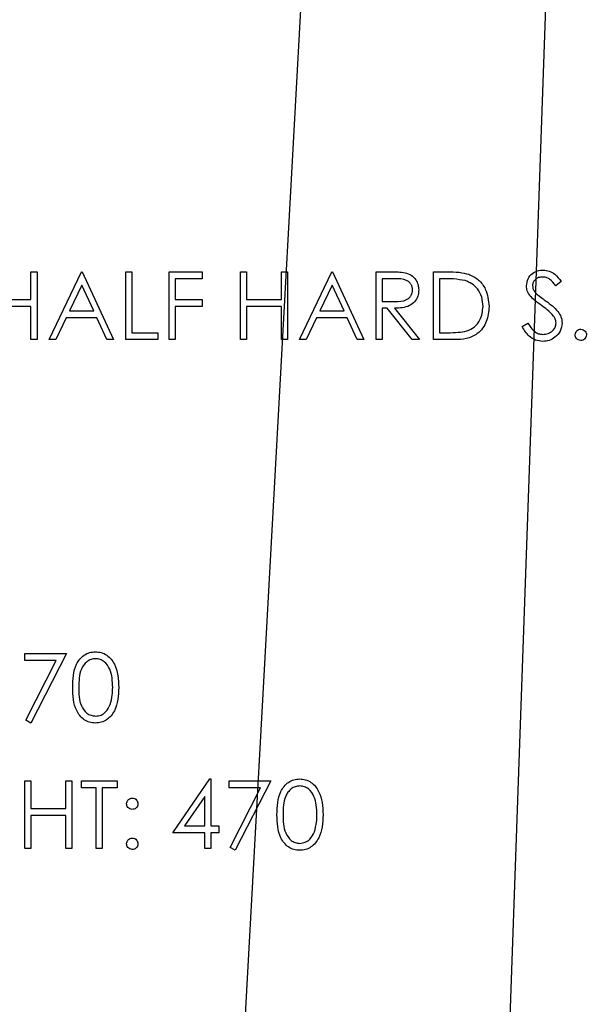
# Model space of a CAD drawing. Header units: inches. Extents: x 1802 to 2468, y -253 to -72.
# Tile 423 of 570: x 2186.56 to 2187.58, y -97.55 to -95.81. Entities that reach past the tile are written whole.
import ezdxf

# ---------------------------------------------------------------- set-up
doc = ezdxf.new("R2010")
doc.units = ezdxf.units.IN
doc.header["$LTSCALE"] = 0.5
doc.header["$MEASUREMENT"] = 0
doc.layers.add('DST-M-S', color=53, linetype='Continuous')
doc.layers.add('SID-M-S', color=105, linetype='Continuous')

msp = doc.modelspace()

# ---------------------------------------------------------------- linework, layer by layer
at = {"layer": 'DST-M-S', "linetype": 'Continuous', "lineweight": 25}
for p, q in [((2186.58379, -96.25082), (2186.59456, -96.25082)), ((2186.58379, -96.30006), (2186.58379, -96.25082)), ((2186.59456, -96.25082), (2186.59456, -96.37082)), ((2186.6161, -96.37082), (2186.67302, -96.25082)), ((2186.67302, -96.25082), (2186.67456, -96.25082)), ((2186.67456, -96.25082), (2186.72994, -96.37082)), ((2186.75148, -96.25082), (2186.76225, -96.25082)), ((2186.75148, -96.37082), (2186.75148, -96.25082)), ((2186.76225, -96.25082), (2186.76225, -96.35852)), ((2186.8284, -96.25082), (2186.88687, -96.25082)), ((2186.8284, -96.37082), (2186.8284, -96.25082)), ((2186.88687, -96.25082), (2186.88687, -96.26313)), ((2186.95456, -96.25082), (2186.96533, -96.25082)), ((2186.95456, -96.37082), (2186.95456, -96.25082)), ((2186.96533, -96.25082), (2186.96533, -96.30006)), ((2187.02687, -96.25082), (2187.03763, -96.25082)), ((2187.02687, -96.30006), (2187.02687, -96.25082)), ((2187.03763, -96.25082), (2187.03763, -96.37082)), ((2187.05917, -96.37082), (2187.1161, -96.25082)), ((2187.1161, -96.25082), (2187.11763, -96.25082)), ((2187.11763, -96.25082), (2187.17302, -96.37082)), ((2187.19456, -96.25082), (2187.21857, -96.25082)), ((2187.19456, -96.37082), (2187.19456, -96.25082)), ((2187.2961, -96.25082), (2187.32033, -96.25082)), ((2187.2961, -96.37082), (2187.2961, -96.25082)), ((2186.83917, -96.26313), (2186.83917, -96.30006)), ((2186.88687, -96.26313), (2186.83917, -96.26313)), ((2187.20533, -96.26313), (2187.20533, -96.30313)), ((2187.22783, -96.26313), (2187.20533, -96.26313)), ((2187.3153, -96.26313), (2187.30687, -96.26313)), ((2187.30687, -96.26313), (2187.30687, -96.35852)), ((2187.52225, -96.26806), (2187.51251, -96.27544)), ((2186.67367, -96.27421), (2186.65194, -96.32006)), ((2186.69482, -96.32006), (2186.67367, -96.27421)), ((2187.11675, -96.27421), (2187.09501, -96.32006)), ((2187.1379, -96.32006), (2187.11675, -96.27421)), ((2186.52225, -96.30006), (2186.58379, -96.30006)), ((2186.83917, -96.30006), (2186.88687, -96.30006)), ((2186.88687, -96.30006), (2186.88687, -96.31236)), ((2186.96533, -96.30006), (2187.02687, -96.30006)), ((2187.20533, -96.30313), (2187.2273, -96.3033)), ((2186.58379, -96.31236), (2186.52225, -96.31236)), ((2186.58379, -96.37082), (2186.58379, -96.31236)), ((2186.65194, -96.32006), (2186.69482, -96.32006)), ((2186.83917, -96.31236), (2186.83917, -96.37082)), ((2186.88687, -96.31236), (2186.83917, -96.31236)), ((2186.96533, -96.31236), (2186.96533, -96.37082)), ((2187.02687, -96.31236), (2186.96533, -96.31236)), ((2187.02687, -96.37082), (2187.02687, -96.31236)), ((2187.09501, -96.32006), (2187.1379, -96.32006)), ((2187.20533, -96.31544), (2187.20533, -96.37082)), ((2187.21408, -96.31544), (2187.20533, -96.31544)), ((2187.25816, -96.37082), (2187.21408, -96.31544)), ((2187.22739, -96.31544), (2187.27148, -96.37082)), ((2186.6461, -96.33236), (2186.62785, -96.37082)), ((2186.7005, -96.33236), (2186.6461, -96.33236)), ((2186.71824, -96.37082), (2186.7005, -96.33236)), ((2187.08917, -96.33236), (2187.07093, -96.37082)), ((2187.14357, -96.33236), (2187.08917, -96.33236)), ((2187.16131, -96.37082), (2187.14357, -96.33236)), ((2187.45302, -96.34768), (2187.46316, -96.34159)), ((2186.59456, -96.37082), (2186.58379, -96.37082)), ((2186.62785, -96.37082), (2186.6161, -96.37082)), ((2186.72994, -96.37082), (2186.71824, -96.37082)), ((2186.8084, -96.37082), (2186.75148, -96.37082)), ((2186.76225, -96.35852), (2186.8084, -96.35852)), ((2186.8084, -96.35852), (2186.8084, -96.37082)), ((2186.83917, -96.37082), (2186.8284, -96.37082)), ((2186.96533, -96.37082), (2186.95456, -96.37082)), ((2187.03763, -96.37082), (2187.02687, -96.37082)), ((2187.07093, -96.37082), (2187.05917, -96.37082)), ((2187.17302, -96.37082), (2187.16131, -96.37082)), ((2187.20533, -96.37082), (2187.19456, -96.37082)), ((2187.27148, -96.37082), (2187.25816, -96.37082)), ((2187.33328, -96.37082), (2187.2961, -96.37082)), ((2187.30687, -96.35852), (2187.32064, -96.35852)), ((2186.57302, -96.92582), (2186.64687, -96.92582)), ((2186.57302, -96.93813), (2186.57302, -96.92582)), ((2186.64687, -96.92582), (2186.58379, -97.0489)), ((2186.62864, -96.93813), (2186.57302, -96.93813)), ((2186.57449, -97.04378), (2186.62864, -96.93813)), ((2186.58379, -97.0489), (2186.57449, -97.04378)), ((2186.57302, -97.15082), (2186.58379, -97.15082)), ((2186.57302, -97.27082), (2186.57302, -97.15082)), ((2186.58379, -97.15082), (2186.58379, -97.20006)), ((2186.64533, -97.15082), (2186.6561, -97.15082)), ((2186.64533, -97.20006), (2186.64533, -97.15082)), ((2186.6561, -97.15082), (2186.6561, -97.27082)), ((2186.67302, -97.15082), (2186.7361, -97.15082)), ((2186.67302, -97.16313), (2186.67302, -97.15082)), ((2186.7361, -97.15082), (2186.7361, -97.16313)), ((2186.83456, -97.24313), (2186.90006, -97.14775)), ((2186.90006, -97.14775), (2186.90225, -97.14775)), ((2186.90225, -97.14775), (2186.90225, -97.23082)), ((2186.93456, -97.15082), (2187.0084, -97.15082)), ((2186.93456, -97.16313), (2186.93456, -97.15082)), ((2187.0084, -97.15082), (2186.94533, -97.2739)), ((2186.69917, -97.16313), (2186.67302, -97.16313)), ((2186.69917, -97.27082), (2186.69917, -97.16313)), ((2186.70994, -97.16313), (2186.70994, -97.27082)), ((2186.7361, -97.16313), (2186.70994, -97.16313)), ((2186.99018, -97.16313), (2186.93456, -97.16313)), ((2186.93602, -97.26878), (2186.99018, -97.16313)), ((2186.89148, -97.17871), (2186.85571, -97.23082)), ((2186.89148, -97.23082), (2186.89148, -97.17871)), ((2186.58379, -97.20006), (2186.64533, -97.20006)), ((2186.58379, -97.21236), (2186.58379, -97.27082)), ((2186.64533, -97.21236), (2186.58379, -97.21236)), ((2186.64533, -97.27082), (2186.64533, -97.21236)), ((2186.89148, -97.24313), (2186.83456, -97.24313)), ((2186.85571, -97.23082), (2186.89148, -97.23082)), ((2186.89148, -97.27082), (2186.89148, -97.24313)), ((2186.90225, -97.23082), (2186.9161, -97.23082)), ((2186.90225, -97.24313), (2186.90225, -97.27082)), ((2186.9161, -97.24313), (2186.90225, -97.24313)), ((2186.9161, -97.23082), (2186.9161, -97.24313)), ((2186.58379, -97.27082), (2186.57302, -97.27082)), ((2186.6561, -97.27082), (2186.64533, -97.27082)), ((2186.70994, -97.27082), (2186.69917, -97.27082)), ((2186.90225, -97.27082), (2186.89148, -97.27082)), ((2186.94533, -97.2739), (2186.93602, -97.26878))]:
    msp.add_line(p, q, dxfattribs=at)
for points, knots in [([(2187.21857, -96.25082), (2187.22367, -96.25081), (2187.23277, -96.25078), (2187.24179, -96.25195), (2187.24576, -96.25246)], [0, 0, 0, 0, 0.5602397, 1, 1, 1, 1]), ([(2187.32033, -96.25082), (2187.32754, -96.25083), (2187.34041, -96.25085), (2187.35291, -96.25384), (2187.3584, -96.25515)], [0, 0, 0, 0, 0.5604447, 1, 1, 1, 1]), ([(2187.46071, -96.27575), (2187.46123, -96.27149), (2187.46227, -96.26298), (2187.47047, -96.25372), (2187.48027, -96.2486), (2187.48694, -96.24803), (2187.49028, -96.24775)], [0, 0, 0, 0, 0.2795526, 0.5587984, 0.7793777, 1, 1, 1, 1]), ([(2187.49028, -96.24775), (2187.49397, -96.24811), (2187.50136, -96.24883), (2187.51293, -96.25589), (2187.51871, -96.26344), (2187.52225, -96.26806)], [0, 0, 0, 0, 0.2797499, 0.5595012, 1, 1, 1, 1]), ([(2187.25917, -96.28289), (2187.25904, -96.28113), (2187.25878, -96.27762), (2187.2564, -96.27283), (2187.25302, -96.26877), (2187.24412, -96.2629), (2187.23507, -96.26303), (2187.22783, -96.26313)], [0, 0, 0, 0, 0.1253074, 0.250617, 0.3759543, 0.5012806, 1, 1, 1, 1]), ([(2187.24576, -96.25246), (2187.24952, -96.25371), (2187.25705, -96.25621), (2187.26497, -96.26429), (2187.26935, -96.2736), (2187.26974, -96.27981), (2187.26994, -96.28292)], [0, 0, 0, 0, 0.2797971, 0.5594998, 0.7796265, 1, 1, 1, 1]), ([(2187.35218, -96.2665), (2187.34535, -96.26529), (2187.33314, -96.26315), (2187.32076, -96.26314), (2187.3153, -96.26313)], [0, 0, 0, 0, 0.5595421, 1, 1, 1, 1]), ([(2187.38379, -96.31231), (2187.3834, -96.3067), (2187.38263, -96.29548), (2187.37518, -96.28134), (2187.36457, -96.27123), (2187.35631, -96.26808), (2187.35218, -96.2665)], [0, 0, 0, 0, 0.2801784, 0.5597646, 0.7797967, 1, 1, 1, 1]), ([(2187.3584, -96.25515), (2187.36451, -96.25811), (2187.37673, -96.26403), (2187.39158, -96.28426), (2187.39343, -96.3017), (2187.39456, -96.31234)], [0, 0, 0, 0, 0.2802641, 0.5607148, 1, 1, 1, 1]), ([(2187.48908, -96.26006), (2187.48664, -96.26024), (2187.48177, -96.26062), (2187.47591, -96.26436), (2187.47207, -96.2695), (2187.47168, -96.27333), (2187.47148, -96.27525)], [0, 0, 0, 0, 0.2802743, 0.5599314, 0.7799201, 1, 1, 1, 1]), ([(2187.51251, -96.27544), (2187.50912, -96.27109), (2187.5044, -96.26503), (2187.49552, -96.26054), (2187.49122, -96.26022), (2187.48908, -96.26006)], [0, 0, 0, 0, 0.5598185, 0.7798479, 1, 1, 1, 1]), ([(2187.2273, -96.3033), (2187.23467, -96.30328), (2187.24389, -96.30325), (2187.25299, -96.29739), (2187.25776, -96.29188), (2187.25861, -96.28648), (2187.25917, -96.28289)], [0, 0, 0, 0, 0.4998271, 0.6254978, 0.7512079, 1, 1, 1, 1]), ([(2187.26994, -96.28292), (2187.26963, -96.28671), (2187.269, -96.2943), (2187.26307, -96.30438), (2187.24954, -96.31446), (2187.23652, -96.31504), (2187.22739, -96.31544)], [0, 0, 0, 0, 0.1871202, 0.3739789, 0.5609112, 1, 1, 1, 1]), ([(2187.46742, -96.29402), (2187.4653, -96.29091), (2187.46153, -96.28535), (2187.46096, -96.27869), (2187.46071, -96.27575)], [0, 0, 0, 0, 0.5598405, 1, 1, 1, 1]), ([(2187.47148, -96.27525), (2187.47162, -96.27692), (2187.4719, -96.28027), (2187.4745, -96.28579), (2187.47753, -96.28887), (2187.47939, -96.29075)], [0, 0, 0, 0, 0.2799464, 0.5597741, 1, 1, 1, 1]), ([(2187.48708, -96.31034), (2187.48317, -96.30758), (2187.47619, -96.30265), (2187.4701, -96.29665), (2187.46742, -96.29402)], [0, 0, 0, 0, 0.5604127, 1, 1, 1, 1]), ([(2187.47939, -96.29075), (2187.48235, -96.29305), (2187.48764, -96.29715), (2187.49311, -96.301), (2187.49552, -96.3027)], [0, 0, 0, 0, 0.5599058, 1, 1, 1, 1]), ([(2187.49552, -96.3027), (2187.50304, -96.30827), (2187.51352, -96.31603), (2187.52244, -96.33047), (2187.52334, -96.33778), (2187.52379, -96.34143)], [0, 0, 0, 0, 0.5601154, 0.7802838, 1, 1, 1, 1]), ([(2187.39456, -96.31234), (2187.39368, -96.32135), (2187.39193, -96.33934), (2187.37639, -96.36081), (2187.35454, -96.37018), (2187.34038, -96.37061), (2187.33328, -96.37082)], [0, 0, 0, 0, 0.280124, 0.5592478, 0.7788365, 1, 1, 1, 1]), ([(2187.35494, -96.35546), (2187.35973, -96.35336), (2187.36931, -96.34917), (2187.3814, -96.334), (2187.38288, -96.32053), (2187.38379, -96.31231)], [0, 0, 0, 0, 0.2805364, 0.5610151, 1, 1, 1, 1]), ([(2187.50872, -96.32948), (2187.50502, -96.32552), (2187.49841, -96.31845), (2187.49055, -96.31282), (2187.48708, -96.31034)], [0, 0, 0, 0, 0.55949578, 1, 1, 1, 1]), ([(2187.51302, -96.34126), (2187.51272, -96.33887), (2187.5122, -96.33459), (2187.50978, -96.33104), (2187.50872, -96.32948)], [0, 0, 0, 0, 0.5589902, 1, 1, 1, 1]), ([(2187.32064, -96.35852), (2187.3271, -96.35853), (2187.33864, -96.35857), (2187.34996, -96.35641), (2187.35494, -96.35546)], [0, 0, 0, 0, 0.5604262, 1, 1, 1, 1]), ([(2187.48951, -96.3739), (2187.48507, -96.37346), (2187.47619, -96.37257), (2187.46251, -96.36352), (2187.45662, -96.35369), (2187.45302, -96.34768)], [0, 0, 0, 0, 0.2798798, 0.5596658, 1, 1, 1, 1]), ([(2187.46316, -96.34159), (2187.46673, -96.34707), (2187.4717, -96.35472), (2187.48187, -96.3608), (2187.48696, -96.36133), (2187.48951, -96.36159)], [0, 0, 0, 0, 0.5593206, 0.7797817, 1, 1, 1, 1]), ([(2187.48951, -96.36159), (2187.49274, -96.36127), (2187.49918, -96.36062), (2187.50706, -96.35577), (2187.51207, -96.34886), (2187.5127, -96.34379), (2187.51302, -96.34126)], [0, 0, 0, 0, 0.2802764, 0.5601478, 0.7801531, 1, 1, 1, 1]), ([(2187.52379, -96.34143), (2187.52312, -96.34633), (2187.52177, -96.35616), (2187.51218, -96.36662), (2187.5011, -96.37297), (2187.49337, -96.37359), (2187.48951, -96.3739)], [0, 0, 0, 0, 0.2791829, 0.5590851, 0.779446, 1, 1, 1, 1]), ([(2187.54687, -96.36236), (2187.54704, -96.36089), (2187.54739, -96.35794), (2187.55011, -96.35467), (2187.55339, -96.35267), (2187.55571, -96.35246), (2187.55687, -96.35236)], [0, 0, 0, 0, 0.2795762, 0.5592837, 0.7795524, 1, 1, 1, 1]), ([(2187.55687, -96.35236), (2187.55834, -96.35253), (2187.5613, -96.35287), (2187.56454, -96.35562), (2187.56659, -96.35887), (2187.56677, -96.3612), (2187.56687, -96.36236)], [0, 0, 0, 0, 0.2796016, 0.559212, 0.7794752, 1, 1, 1, 1]), ([(2187.55687, -96.37236), (2187.55539, -96.37218), (2187.55245, -96.37182), (2187.5492, -96.3691), (2187.54719, -96.36583), (2187.54697, -96.36352), (2187.54687, -96.36236)], [0, 0, 0, 0, 0.2795812, 0.5591432, 0.7795754, 1, 1, 1, 1]), ([(2187.56687, -96.36236), (2187.56669, -96.36384), (2187.56634, -96.36679), (2187.56361, -96.37004), (2187.56034, -96.37205), (2187.55802, -96.37226), (2187.55687, -96.37236)], [0, 0, 0, 0, 0.2794691, 0.5593578, 0.7796739, 1, 1, 1, 1]), ([(2186.65763, -96.98587), (2186.6581, -96.97154), (2186.65868, -96.95361), (2186.66986, -96.93559), (2186.67765, -96.92842), (2186.68723, -96.9236), (2186.69425, -96.92303), (2186.69775, -96.92275)], [0, 0, 0, 0, 0.498702, 0.6241765, 0.7494675, 0.8747453, 1, 1, 1, 1]), ([(2186.69775, -96.92275), (2186.70129, -96.92303), (2186.70835, -96.9236), (2186.72123, -96.92986), (2186.73745, -96.94988), (2186.73848, -96.97147), (2186.73917, -96.98587)], [0, 0, 0, 0, 0.1256001, 0.2511969, 0.5005813, 1, 1, 1, 1]), ([(2186.69812, -96.93506), (2186.69536, -96.93533), (2186.68986, -96.93588), (2186.68256, -96.9401), (2186.67674, -96.946), (2186.6688, -96.96061), (2186.66858, -96.97463), (2186.6684, -96.98582)], [0, 0, 0, 0, 0.1251388, 0.2504182, 0.3755189, 0.5008471, 1, 1, 1, 1]), ([(2186.7284, -96.98582), (2186.72796, -96.97468), (2186.72729, -96.95799), (2186.71606, -96.9415), (2186.70636, -96.93592), (2186.70086, -96.93534), (2186.69812, -96.93506)], [0, 0, 0, 0, 0.5000715, 0.7490206, 0.8745985, 1, 1, 1, 1]), ([(2186.69775, -97.0489), (2186.69425, -97.04862), (2186.68725, -97.04805), (2186.67451, -97.04176), (2186.65874, -97.0216), (2186.65808, -97.00017), (2186.65763, -96.98587)], [0, 0, 0, 0, 0.1255507, 0.25109, 0.5002501, 1, 1, 1, 1]), ([(2186.6684, -96.98582), (2186.66849, -96.99704), (2186.66862, -97.01384), (2186.68015, -97.03022), (2186.68988, -97.03571), (2186.69537, -97.0363), (2186.69812, -97.03659)], [0, 0, 0, 0, 0.5002912, 0.749086, 0.8746062, 1, 1, 1, 1]), ([(2186.73917, -96.98587), (2186.7385, -97.00027), (2186.7375, -97.02187), (2186.72118, -97.04176), (2186.70834, -97.04804), (2186.70128, -97.04862), (2186.69775, -97.0489)], [0, 0, 0, 0, 0.4994065, 0.7487427, 0.8743724, 1, 1, 1, 1]), ([(2186.72386, -97.01599), (2186.72539, -97.01046), (2186.72812, -97.00058), (2186.72832, -96.99033), (2186.7284, -96.98582)], [0, 0, 0, 0, 0.5595988, 1, 1, 1, 1]), ([(2186.69812, -97.03659), (2186.70139, -97.03618), (2186.70795, -97.03536), (2186.71808, -97.02851), (2186.72167, -97.02074), (2186.72386, -97.01599)], [0, 0, 0, 0, 0.2802572, 0.5607811, 1, 1, 1, 1]), ([(2187.01917, -97.21087), (2187.01964, -97.19654), (2187.02022, -97.17861), (2187.0314, -97.16059), (2187.03919, -97.15342), (2187.04877, -97.1486), (2187.05579, -97.14803), (2187.05929, -97.14775)], [0, 0, 0, 0, 0.498702, 0.6241765, 0.7494675, 0.8747453, 1, 1, 1, 1]), ([(2187.05929, -97.14775), (2187.06283, -97.14803), (2187.06989, -97.1486), (2187.08276, -97.15486), (2187.09898, -97.17488), (2187.10002, -97.19647), (2187.10071, -97.21087)], [0, 0, 0, 0, 0.1256001, 0.2511969, 0.5005813, 1, 1, 1, 1]), ([(2187.05965, -97.16006), (2187.0569, -97.16033), (2187.0514, -97.16088), (2187.0441, -97.1651), (2187.03828, -97.171), (2187.03034, -97.18561), (2187.03012, -97.19963), (2187.02994, -97.21082)], [0, 0, 0, 0, 0.1251388, 0.2504182, 0.3755189, 0.5008471, 1, 1, 1, 1]), ([(2187.08994, -97.21082), (2187.0895, -97.19968), (2187.08883, -97.18299), (2187.0776, -97.1665), (2187.06789, -97.16092), (2187.0624, -97.16034), (2187.05965, -97.16006)], [0, 0, 0, 0, 0.5000715, 0.7490206, 0.8745985, 1, 1, 1, 1]), ([(2186.75302, -97.19159), (2186.7532, -97.19012), (2186.75357, -97.18718), (2186.75628, -97.18393), (2186.75955, -97.18192), (2186.76186, -97.1817), (2186.76302, -97.18159)], [0, 0, 0, 0, 0.2795852, 0.5594544, 0.7796968, 1, 1, 1, 1]), ([(2186.76302, -97.20159), (2186.76154, -97.20142), (2186.75859, -97.20108), (2186.75533, -97.19835), (2186.75333, -97.19507), (2186.75312, -97.19275), (2186.75302, -97.19159)], [0, 0, 0, 0, 0.2796468, 0.5592988, 0.77961483, 1, 1, 1, 1]), ([(2186.76302, -97.18159), (2186.7645, -97.18176), (2186.76746, -97.1821), (2186.77069, -97.18485), (2186.77274, -97.1881), (2186.77293, -97.19043), (2186.77302, -97.19159)], [0, 0, 0, 0, 0.2796016, 0.559212, 0.7794752, 1, 1, 1, 1]), ([(2186.77302, -97.19159), (2186.77285, -97.19307), (2186.77252, -97.19603), (2186.76977, -97.19927), (2186.7665, -97.2013), (2186.76418, -97.2015), (2186.76302, -97.20159)], [0, 0, 0, 0, 0.27951748, 0.55932643, 0.77954412, 1, 1, 1, 1]), ([(2187.05929, -97.2739), (2187.05579, -97.27362), (2187.04879, -97.27305), (2187.03604, -97.26676), (2187.02028, -97.2466), (2187.01962, -97.22517), (2187.01917, -97.21087)], [0, 0, 0, 0, 0.1255507, 0.25109, 0.5002501, 1, 1, 1, 1]), ([(2187.02994, -97.21082), (2187.03003, -97.22204), (2187.03016, -97.23884), (2187.04169, -97.25522), (2187.05142, -97.26071), (2187.05691, -97.2613), (2187.05965, -97.26159)], [0, 0, 0, 0, 0.50029125, 0.74908604, 0.87460621, 1, 1, 1, 1]), ([(2187.10071, -97.21087), (2187.10004, -97.22527), (2187.09904, -97.24687), (2187.08272, -97.26676), (2187.06988, -97.27304), (2187.06282, -97.27362), (2187.05929, -97.2739)], [0, 0, 0, 0, 0.4994065, 0.7487427, 0.8743724, 1, 1, 1, 1]), ([(2187.0854, -97.24099), (2187.08693, -97.23546), (2187.08966, -97.22558), (2187.08986, -97.21533), (2187.08994, -97.21082)], [0, 0, 0, 0, 0.5595988, 1, 1, 1, 1]), ([(2187.05965, -97.26159), (2187.06293, -97.26118), (2187.06949, -97.26036), (2187.07962, -97.25351), (2187.08321, -97.24574), (2187.0854, -97.24099)], [0, 0, 0, 0, 0.2802572, 0.5607811, 1, 1, 1, 1]), ([(2186.75302, -97.26236), (2186.75319, -97.26089), (2186.75355, -97.25794), (2186.75626, -97.25467), (2186.75954, -97.25267), (2186.76186, -97.25246), (2186.76302, -97.25236)], [0, 0, 0, 0, 0.2795762, 0.5592837, 0.7795524, 1, 1, 1, 1]), ([(2186.76302, -97.25236), (2186.7645, -97.25253), (2186.76746, -97.25287), (2186.77069, -97.25562), (2186.77274, -97.25887), (2186.77293, -97.2612), (2186.77302, -97.26236)], [0, 0, 0, 0, 0.2796016, 0.559212, 0.7794752, 1, 1, 1, 1]), ([(2186.76302, -97.27236), (2186.76155, -97.27218), (2186.75861, -97.27182), (2186.75535, -97.2691), (2186.75334, -97.26583), (2186.75313, -97.26352), (2186.75302, -97.26236)], [0, 0, 0, 0, 0.27958116, 0.55914317, 0.77957542, 1, 1, 1, 1]), ([(2186.77302, -97.26236), (2186.77284, -97.26384), (2186.7725, -97.26679), (2186.76976, -97.27004), (2186.76649, -97.27205), (2186.76418, -97.27226), (2186.76302, -97.27236)], [0, 0, 0, 0, 0.2794691, 0.5593578, 0.7796739, 1, 1, 1, 1])]:
    msp.add_open_spline(points, degree=3, knots=knots, dxfattribs=at)
at = {"layer": 'SID-M-S'}
for p, q in [((2187.69973, -90.0045), (2187.38403, -98.89412)), ((2187.3655, -90.27386), (2186.88937, -98.89429))]:
    msp.add_line(p, q, dxfattribs=at)

doc.saveas('drawing.dxf')
